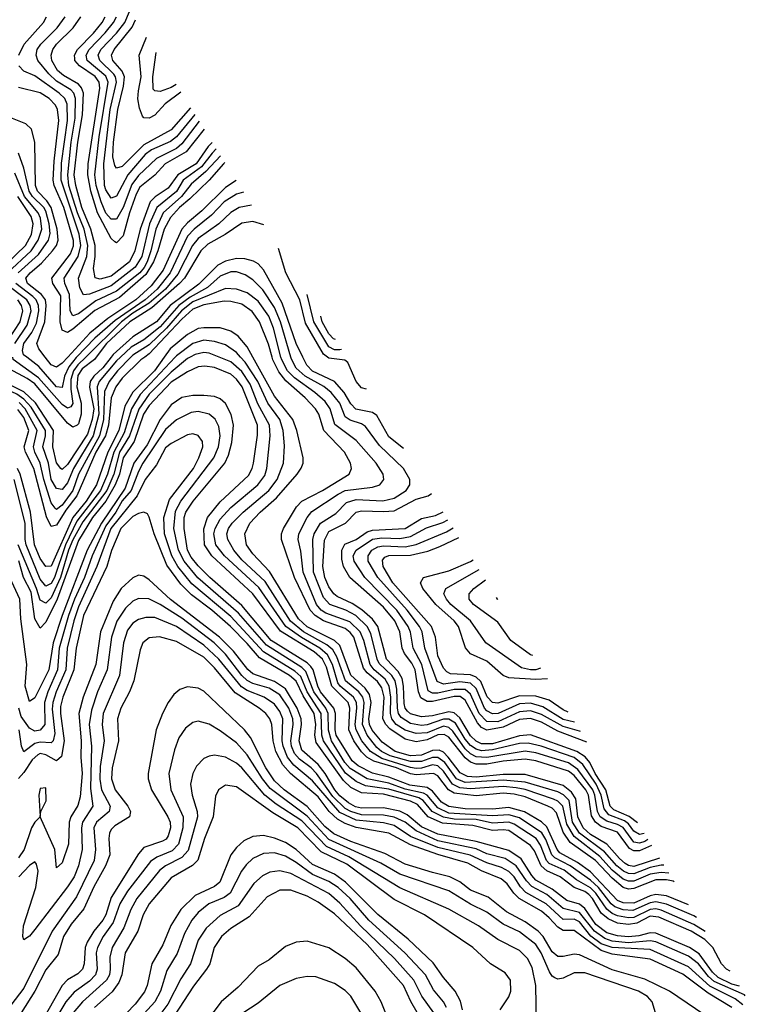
# Model space of a CAD drawing. Header units: inches. Extents: x 1308407 to 1441228, y 959628 to 1036311.
# Tile 548 of 656: x 1424034 to 1426699, y 977621 to 981240. Entities that reach past the tile are written whole.
import ezdxf

# ---------------------------------------------------------------- set-up
doc = ezdxf.new("R2010")
doc.units = ezdxf.units.IN
doc.header["$MEASUREMENT"] = 0
doc.layers.add('B4927', color=7, linetype='Continuous')
doc.layers.add('B4928', color=7, linetype='Continuous')

msp = doc.modelspace()

# ---------------------------------------------------------------- linework, layer by layer
at = {"layer": 'B4927', "color": 5}
for points, elevation in [([(1424404.5, 980000), (1424390, 979986.6), (1424325.6, 979910), (1424318.4, 979890), (1424325.1, 979790), (1424303.9, 979710), (1424231.7, 979590), (1424210, 979537.9), (1424190, 979513.2), (1424170, 979516.8), (1424149.9, 979549.9), (1424139.8, 979610), (1424118.7, 979670), (1424129, 979710), (1424128.8, 979730), (1424075.8, 979815.8), (1424050, 979845.5), (1424023.6, 979863.6), (1423890, 979924.5), (1423882.7, 979930), (1423874.9, 979950), (1423880.8, 979979.2), (1423889.1, 980000)], 2240), ([(1424369.6, 980000), (1424339.9, 979960.1), (1424306.2, 979930), (1424292.8, 979910), (1424290.5, 979889.5), (1424306.2, 979810), (1424300.7, 979770), (1424283, 979717), (1424210, 979604.8), (1424190, 979586.4), (1424184.9, 979590), (1424170, 979610.7), (1424155.4, 979670), (1424158.3, 979730), (1424092.1, 979832.1), (1424050, 979872.6), (1423930.9, 979930.9), (1423908.2, 979950), (1423907.6, 979970), (1423914.3, 979990), (1423917.8, 980000)], 2220), ([(1424314.8, 980000), (1424308.4, 979991.6), (1424263.8, 979956.2), (1424247.5, 979932.5), (1424244, 979890), (1424259.6, 979830), (1424260.5, 979790), (1424250, 979754), (1424244.9, 979750), (1424230, 979741.9), (1424210, 979757.4), (1424090, 979901.3), (1424061.8, 979921.8), (1423996.2, 979956.2), (1423976.3, 979976.3), (1423973.3, 979990), (1423976, 980000)], 2180), ([(1424276.9, 980000), (1424248.3, 979971.7), (1424231.6, 979950), (1424222, 979918), (1424222.2, 979882.2), (1424230, 979829.8), (1424222.4, 979817.6), (1424210, 979812.7), (1424190, 979825.6), (1424103.8, 979923.8), (1424010.7, 979990.7), (1424009.5, 980000)], 2160), ([(1424605.3, 980000), (1424477.1, 979862.9), (1424444.3, 979810), (1424418.3, 979721.8), (1424379.6, 979650), (1424357.3, 979570), (1424331.6, 979510), (1424243.5, 979396.5), (1424202.1, 979310), (1424161.6, 979190), (1424150, 979167.7), (1424130, 979157.4), (1424110, 979183.3), (1424057.7, 979310), (1424053.8, 979330), (1424054.6, 979390), (1424014.5, 979550)], 2340), ([(1424565.3, 980000), (1424529.5, 979950), (1424449.4, 979870.6), (1424420.1, 979819.9), (1424398.4, 979730), (1424358.5, 979650), (1424315.9, 979530), (1424278.5, 979470), (1424229.3, 979410), (1424150, 979231.3), (1424130, 979229.9), (1424110, 979259.4), (1424088.8, 979310), (1424073.9, 979430), (1424036, 979570), (1424026.1, 979590)], 2320), ([(1424493.2, 980000), (1424479.2, 979990), (1424410, 979922.5), (1424386.9, 979890), (1424369.9, 979850.1), (1424360.2, 979750), (1424349.7, 979710), (1424314.4, 979650), (1424243.5, 979490), (1424203.3, 979436.7), (1424170, 979382.6), (1424150, 979377.5), (1424132.5, 979412.5), (1424086.5, 979590), (1424055.5, 979650), (1424051.2, 979670), (1424068.2, 979730), (1424050, 979777.6), (1424027.7, 979807.7)], 2280), ([(1424660.2, 980000), (1424650, 979994.5), (1424590, 979944), (1424510, 979863.2), (1424471.5, 979808.5), (1424437.6, 979710), (1424400.8, 979650), (1424379.8, 979570), (1424354.3, 979510), (1424265.7, 979394.3), (1424230, 979328.3), (1424213.5, 979290), (1424183.6, 979190), (1424150, 979115.3), (1424130, 979094.9), (1424110, 979106.7), (1424096.4, 979150), (1424028.9, 979310)], 2360), ([(1424443, 980000), (1424393.9, 979950), (1424362.4, 979910), (1424346, 979874), (1424342.6, 979770), (1424327.5, 979710), (1424249.9, 979570.1), (1424229.2, 979510), (1424190, 979455.4), (1424170, 979440.1), (1424164.3, 979444.3), (1424150, 979464.6), (1424122.9, 979550), (1424110, 979610), (1424089.8, 979650), (1424085.1, 979670), (1424098.9, 979730), (1424054, 979810), (1424032.5, 979832.5)], 2260), ([(1424242.9, 980000), (1424241.5, 979998.5), (1424215.3, 979964.7), (1424198.6, 979930), (1424190, 979888.4), (1424170, 979890.6), (1424104.9, 979964.9), (1424059.9, 980000)], 2140), ([(1424211.2, 980000), (1424190, 979977), (1424170, 979963.2), (1424150, 979971.8), (1424127.8, 980000)], 2120), ([(1426418, 978102.8), (1426390, 978106.2), (1426350, 978099), (1426290, 978074.3), (1426270, 978073.3), (1426250, 978080.6), (1426210, 978114.2), (1426164.6, 978164.6), (1426070, 978237.4), (1426043, 978283), (1426028.8, 978348.8), (1426010, 978368.1), (1425995, 978375), (1425891, 978411), (1425856.9, 978416.9), (1425810, 978421.9), (1425690, 978413), (1425650, 978417.1), (1425623.8, 978430), (1425590, 978477.9), (1425570, 978497.6), (1425550, 978500.9), (1425510, 978488.9), (1425490, 978487.5), (1425470, 978491.6), (1425364.4, 978524.4), (1425322.3, 978550), (1425290.9, 978590), (1425270, 978630), (1425266.7, 978650), (1425272.7, 978710), (1425270.5, 978730.5), (1425260.1, 978750), (1425211.6, 978790), (1425203, 978803), (1425183.2, 978870), (1425165.2, 978905.2), (1425137, 978930), (1425068.8, 978968.8), (1425011.1, 979010), (1424912.7, 979152.7), (1424786.2, 979270), (1424754.2, 979310), (1424747.6, 979350), (1424751.7, 979370), (1424770, 979404.5), (1424810, 979447.2), (1424908.3, 979530), (1424934.7, 979565.3), (1424942, 979590), (1424954.5, 979710), (1424951.8, 979750), (1424908.6, 979828.6), (1424880.5, 979900.5), (1424850, 979947.5), (1424810, 979982.7), (1424767, 980000)], 2360), ([(1426399.1, 978133.1), (1426390, 978132.9), (1426350, 978124.3), (1426290, 978101.1), (1426270, 978102.3), (1426251.1, 978111.1), (1426227.3, 978130), (1426181.4, 978181.4), (1426090, 978250.1), (1426064.6, 978290), (1426051.5, 978370), (1426030.8, 978390.8), (1426010, 978401.7), (1425890, 978438.1), (1425810, 978444.6), (1425670, 978436), (1425638.6, 978450), (1425595.3, 978510), (1425570, 978528.5), (1425550, 978528.6), (1425510, 978513), (1425470, 978513.3), (1425394.6, 978534.6), (1425363.1, 978550), (1425345.2, 978565.2), (1425310.1, 978610.1), (1425292.8, 978650), (1425298.8, 978730), (1425294.4, 978750), (1425279.3, 978770), (1425230.1, 978810.1), (1425198.8, 978898.8), (1425184.3, 978924.3), (1425162.5, 978942.5), (1425077, 978990), (1425029.3, 979029.3), (1424935.5, 979175.5), (1424850, 979255.1), (1424820.8, 979290), (1424798.1, 979330), (1424795.3, 979350), (1424801.1, 979370), (1424814.3, 979390), (1424854.3, 979430), (1424949.3, 979510), (1424979.3, 979550), (1425002.5, 979610), (1425006.1, 979673.9), (1425002.2, 979730), (1424990, 979770), (1424945.4, 979830), (1424908.2, 979910), (1424861.8, 979981.8), (1424845.1, 980000)], 2340), ([(1426383.2, 978158.6), (1426290, 978127.5), (1426270, 978131), (1426258.2, 978138.2), (1426236.5, 978156.5), (1426190.3, 978210.3), (1426130, 978245.7), (1426103.2, 978270), (1426083.3, 978310), (1426076.9, 978376.9), (1426060.3, 978400.3), (1426030, 978424.8), (1425890, 978466), (1425810, 978466.3), (1425710, 978456.5), (1425678.4, 978458.4), (1425652.2, 978472.2), (1425607.5, 978530), (1425590, 978547.9), (1425574.9, 978554.9), (1425550, 978553.5), (1425510, 978537.1), (1425470, 978534.8), (1425413.1, 978550), (1425365.1, 978585.1), (1425328.8, 978628.8), (1425319, 978650), (1425315.8, 978670), (1425325.1, 978730), (1425319.4, 978759.4), (1425302.9, 978782.9), (1425250.8, 978830.8), (1425210, 978939.5), (1425190, 978957.9), (1425090, 979008.7), (1425057.6, 979037.6), (1424951.7, 979211.7), (1424890, 979276.7), (1424867.1, 979310), (1424861.5, 979350), (1424879.3, 979390), (1424917.5, 979430), (1424977.8, 979482.2), (1425052.7, 979570), (1425068.5, 979591.5), (1425075, 979610), (1425075.1, 979630), (1425052.5, 979730), (1425037.2, 979770), (1424970, 979856.8), (1424890.6, 980000)], 2320), ([(1426354, 978205.4), (1426310, 978184.8), (1426290, 978185), (1426273.8, 978193.8), (1426230, 978253.5), (1426170, 978274.7), (1426148.4, 978290), (1426133.7, 978313.7), (1426123.2, 978390), (1426113.4, 978410), (1426070, 978461.7), (1426050, 978478.6), (1425930, 978515.6), (1425890, 978522.6), (1425810, 978515), (1425750, 978503.5), (1425710, 978504.1), (1425690, 978511.3), (1425670, 978526.7), (1425610, 978602.5), (1425593.2, 978613.2), (1425570, 978611.4), (1425530, 978592.9), (1425490, 978585.5), (1425450, 978595.8), (1425393.5, 978633.5), (1425378.3, 978650), (1425368.3, 978670), (1425373.3, 978750), (1425364.6, 978784.6), (1425347.7, 978807.7), (1425310, 978839.9), (1425296.9, 978856.9), (1425261.7, 978970), (1425248.2, 978988.2), (1425230, 979002.8), (1425150, 979030.1), (1425119.4, 979050), (1425100.9, 979070), (1425043.4, 979190), (1424995.3, 979330), (1424995.1, 979350), (1425002.7, 979370), (1425050.9, 979450), (1425070, 979470.1), (1425146.7, 979510), (1425244.1, 979570), (1425252.7, 979590), (1425248.5, 979610), (1425226.7, 979650), (1425151.3, 979730), (1425132.5, 979790), (1425120.5, 979810), (1425082.9, 979850), (1425012.1, 979912.1), (1424985.5, 979945.5), (1424963.7, 979990), (1424961, 980000)], 2280), ([(1426340.9, 978226.4), (1426330, 978219.3), (1426310, 978213.3), (1426290, 978217.3), (1426250, 978271.1), (1426230, 978282.4), (1426190, 978293.7), (1426165.9, 978310), (1426155.5, 978330), (1426146.4, 978390), (1426138.7, 978410), (1426083.8, 978483.8), (1426050, 978508.7), (1425930, 978545.3), (1425890, 978551.3), (1425750, 978528.5), (1425711.1, 978531.1), (1425690, 978541.5), (1425670, 978559.8), (1425624.9, 978624.9), (1425610, 978639.1), (1425590, 978643), (1425530, 978619.4), (1425490, 978616), (1425450, 978628.5), (1425416.6, 978650), (1425401.3, 978670), (1425396, 978690), (1425397, 978750), (1425391, 978791), (1425375.8, 978815.8), (1425335.8, 978850), (1425321.1, 978870), (1425298.6, 978958.6), (1425284.8, 978990), (1425247.2, 979027.2), (1425158.6, 979058.6), (1425141.1, 979070), (1425124.2, 979090), (1425075.5, 979210), (1425066.8, 979286.8), (1425056.4, 979330), (1425058.9, 979350), (1425090.5, 979410), (1425107.3, 979432.7), (1425203.4, 979496.6), (1425230, 979509.4), (1425330, 979521.8), (1425356.5, 979530), (1425371.6, 979550), (1425368.9, 979570), (1425343.5, 979610), (1425270, 979693.7), (1425192, 979752), (1425174.1, 979810), (1425156.4, 979836.4), (1425118.6, 979870), (1425043.4, 979923.4), (1425017.4, 979950), (1424996.3, 979990), (1424993.7, 980000)], 2260), ([(1426326.9, 978248.9), (1426310, 978245.4), (1426290, 978257.8), (1426270, 978284.4), (1426255.4, 978295.4), (1426198, 978318), (1426180, 978340), (1426169.7, 978390), (1426151.6, 978430), (1426102.1, 978502.1), (1426070, 978527.8), (1425949.6, 978570.4), (1425901.3, 978581.3), (1425870, 978579.5), (1425770, 978555.9), (1425730, 978552.7), (1425710, 978558.9), (1425690, 978572.6), (1425670, 978596), (1425634.1, 978654.1), (1425610, 978669.3), (1425590, 978668.6), (1425530, 978647.9), (1425510, 978646.2), (1425470, 978653.8), (1425435.1, 978675.1), (1425425.2, 978690), (1425421.2, 978710), (1425419.3, 978779.3), (1425413.2, 978810), (1425400.4, 978830), (1425354.3, 978874.3), (1425346.5, 978890), (1425323.7, 978983.7), (1425309.7, 979009.7), (1425269.1, 979050), (1425231.6, 979070), (1425173.1, 979090), (1425150, 979116.6), (1425112.7, 979210), (1425111.1, 979330), (1425115.9, 979350), (1425139.4, 979390), (1425194.6, 979425.4), (1425234.2, 979465.8), (1425270, 979476), (1425368.1, 979471.9), (1425410, 979481), (1425453.5, 979510), (1425466.8, 979530), (1425466.9, 979550), (1425443.8, 979590), (1425355.4, 979675.4), (1425304.2, 979744.2), (1425290, 979754.1), (1425248.1, 979768.1), (1425230, 979780.6), (1425210, 979830.6), (1425178.6, 979870), (1425151.4, 979891.4), (1425082.8, 979930), (1425050, 979959.8), (1425032, 979992), (1425029.7, 980000)], 2240), ([(1425443.5, 979664.2), (1425390, 979707.3), (1425345.4, 979785.4), (1425330, 979796.4), (1425268.2, 979808.2), (1425250, 979828.7), (1425225.4, 979870), (1425190, 979910.4), (1425110, 979947.8), (1425088.3, 979970), (1425073.5, 980000)], 2220), ([(1425307.4, 979882.2), (1425290, 979887.3), (1425269.5, 979910), (1425239.6, 979979.6), (1425228.8, 979988.7), (1425170, 979995.9), (1425164.5, 980000)], 2180), ([(1426437.4, 978071.9), (1426433.5, 978073.5), (1426410, 978078.6), (1426370, 978078.2), (1426290, 978046.8), (1426270, 978044.7), (1426250, 978050), (1426210, 978084.5), (1426148.8, 978150), (1426055.6, 978215.6), (1426030, 978254.3), (1426005.4, 978325.4), (1425990, 978342), (1425973.9, 978350), (1425890, 978384), (1425850, 978393.5), (1425810, 978397.6), (1425710, 978387.7), (1425630, 978397.4), (1425609.5, 978409.5), (1425570, 978461), (1425553.3, 978470), (1425490, 978464.5), (1425470, 978468.5), (1425417.4, 978490), (1425334.2, 978514.2), (1425309.5, 978529.5), (1425290, 978548.5), (1425261, 978590), (1425243.2, 978630), (1425247, 978710), (1425239.9, 978730), (1425180.4, 978790), (1425160.5, 978860.5), (1425145.7, 978890), (1425116.1, 978916.1), (1424992, 978992), (1424890.4, 979130.4), (1424739.7, 979270), (1424713.4, 979310), (1424711, 979369), (1424724.3, 979410), (1424770, 979467.4), (1424875, 979565), (1424888.5, 979590), (1424892.8, 979610), (1424907.1, 979712.9), (1424907.1, 979750), (1424851.8, 979890), (1424830, 979919.1), (1424810, 979937.1), (1424750, 979961.2), (1424714, 979966), (1424690, 979963.6), (1424650, 979945.9), (1424590, 979908.3), (1424510, 979822.5), (1424489, 979790), (1424454.3, 979690), (1424413.9, 979630), (1424400.5, 979570), (1424385.1, 979530), (1424350, 979470.4), (1424301.3, 979410), (1424250, 979326.1), (1424172, 979110), (1424130, 979025.4), (1424110, 979003.4), (1424090, 979037.4), (1424076.1, 979136.1), (1424048.7, 979190), (1424030.5, 979250.5)], 2380), ([(1426490.3, 977987.1), (1426410, 978020.3), (1426370, 978025.2), (1426350, 978020.4), (1426290, 977992.3), (1426250, 977994.1), (1426230, 978002.4), (1426130, 978108), (1426082.1, 978142.1), (1426018, 978178), (1426007.9, 978190), (1425970, 978273.8), (1425950, 978292.4), (1425888.1, 978328.1), (1425830, 978344.8), (1425770, 978338.7), (1425670, 978339.6), (1425610, 978348.1), (1425583.6, 978363.6), (1425550, 978404.5), (1425530, 978418.3), (1425467, 978427), (1425390, 978456.1), (1425330, 978470.2), (1425277.5, 978497.5), (1425255.6, 978515.6), (1425196.9, 978610), (1425192.6, 978630), (1425194.1, 978690), (1425187.7, 978710), (1425139.5, 978770), (1425129.1, 978790), (1425112, 978850), (1425103.1, 978863.1), (1425090, 978875.9), (1424957.7, 978957.7), (1424850, 979086.9), (1424731.9, 979190), (1424690, 979232.2), (1424664.3, 979264.3), (1424651, 979290), (1424638, 979370), (1424638.7, 979410), (1424644.5, 979430), (1424671.8, 979470), (1424787.3, 979610), (1424800.8, 979639.2), (1424813.4, 979686.6), (1424819.7, 979750), (1424811.2, 979788.8), (1424790, 979829.9), (1424770, 979846.5), (1424750, 979854.9), (1424710, 979859.2), (1424670, 979858.9), (1424630, 979851.9), (1424590, 979824), (1424550, 979771), (1424502.2, 979677.8), (1424453.9, 979610), (1424421.8, 979518.2), (1424334.4, 979390), (1424281.6, 979290), (1424190, 979050), (1424157.2, 978950), (1424141.7, 978850), (1424090, 978747.1), (1424070, 978734.4), (1424054.7, 978790), (1424060.8, 978870), (1424038.1, 979038.1), (1424034.8, 979110), (1423997.7, 979190)], 2420), ([(1426519.7, 977940), (1426510, 977945.9), (1426409.4, 977989.4), (1426370, 977998.2), (1426350, 977994.1), (1426285.7, 977965.7), (1426250, 977967.9), (1426219.8, 977979.8), (1426205.7, 977990), (1426159.2, 978050), (1426130, 978077.9), (1426055.3, 978130), (1425999.1, 978159.1), (1425988.2, 978170), (1425966.9, 978226.9), (1425952, 978252), (1425870, 978306), (1425830, 978317.3), (1425770, 978313.5), (1425610, 978324.2), (1425570, 978343.8), (1425530.3, 978390), (1425517.3, 978397.3), (1425450, 978411.9), (1425390, 978433.4), (1425310.3, 978450.3), (1425248, 978488.1), (1425228.6, 978510), (1425178.9, 978590), (1425168.2, 978628.2), (1425167, 978690), (1425158.8, 978710), (1425114.2, 978770), (1425084.8, 978844.8), (1425070, 978858.7), (1424941, 978941), (1424838.3, 979058.3), (1424688.7, 979188.7), (1424638, 979250), (1424617.6, 979290), (1424600.6, 979370), (1424606.3, 979433.7), (1424626.3, 979470), (1424747.8, 979630), (1424764.3, 979670), (1424769.9, 979709.9), (1424765, 979745), (1424752, 979772), (1424730, 979790.7), (1424690, 979799.6), (1424664.1, 979795.9), (1424610, 979769.2), (1424570, 979733.2), (1424486.5, 979610), (1424470, 979579.8), (1424443.6, 979510), (1424410, 979471.1), (1424387.2, 979430), (1424350, 979379.8), (1424299.8, 979270), (1424272, 979190), (1424235.1, 979110), (1424213.3, 979050), (1424179.5, 978930), (1424172.7, 978850), (1424137.4, 978770), (1424125.1, 978730), (1424126.2, 978650), (1424110, 978629.2), (1424090, 978625.4), (1424070, 978635.7), (1424039.1, 978679.1), (1424030.6, 978710)], 2440), ([(1426551.6, 977888.8), (1426510, 977914.6), (1426390, 977966.8), (1426370, 977971.9), (1426350, 977969.7), (1426290, 977940.2), (1426270, 977938.8), (1426230, 977946.5), (1426210, 977955.2), (1426190, 977970.3), (1426150, 978029.4), (1426130, 978049.3), (1426078.9, 978078.9), (1426033.7, 978113.7), (1425979.2, 978139.2), (1425968.3, 978150), (1425946.6, 978206.6), (1425930.6, 978230), (1425850, 978282.8), (1425830, 978290), (1425770, 978287.5), (1425710, 978300.1), (1425630, 978301.4), (1425590, 978308.5), (1425549.3, 978329.3), (1425516.5, 978370), (1425500.1, 978380.1), (1425390, 978411.7), (1425304.1, 978424.1), (1425270, 978439.9), (1425230.9, 978470.9), (1425150.3, 978590), (1425144.3, 978610), (1425141, 978690), (1425090.1, 978770), (1425066.5, 978826.5), (1425045.1, 978845.1), (1424930, 978917), (1424810, 979046.9), (1424666.7, 979166.7), (1424615.6, 979230), (1424592.9, 979270), (1424565.6, 979350), (1424563.4, 979410), (1424584.1, 979475.9), (1424672.6, 979590), (1424692, 979630), (1424706.6, 979670), (1424705.5, 979690), (1424690, 979711.8), (1424670, 979717.8), (1424650, 979714.4), (1424590, 979682.5), (1424570, 979666.3), (1424536.1, 979603.9), (1424494.6, 979550), (1424466.1, 979490), (1424368.7, 979370), (1424317.6, 979230), (1424250, 979081.7), (1424232.8, 979030), (1424208.7, 978930), (1424203.3, 978850), (1424168.3, 978770), (1424155.7, 978730), (1424153.7, 978706.3), (1424163.1, 978616.9), (1424157, 978590), (1424150, 978582), (1424110, 978584.1), (1424090, 978579.2), (1424049.7, 978549.7), (1424040.4, 978570), (1424032.8, 978630)], 2460), ([(1426302.7, 978287.6), (1426272, 978312), (1426215.6, 978335.6), (1426203, 978350), (1426186.6, 978410), (1426148.1, 978470), (1426128.4, 978510), (1426111.3, 978531.3), (1426080.2, 978550), (1425910, 978612), (1425870, 978608.5), (1425770, 978579.1), (1425730, 978578.3), (1425710, 978587.8), (1425690, 978607.9), (1425650, 978674.3), (1425630, 978692.3), (1425610, 978696.2), (1425550, 978681), (1425510, 978677.9), (1425470, 978688.2), (1425458.5, 978698.5), (1425450.1, 978710.1), (1425446.5, 978726.5), (1425444.2, 978790), (1425438.5, 978818.5), (1425424.2, 978844.2), (1425381.1, 978890), (1425349, 979010), (1425330, 979036.3), (1425291.1, 979071.1), (1425254.6, 979094.6), (1425200.2, 979120.2), (1425187.7, 979130), (1425170, 979155.8), (1425154.8, 979190), (1425147, 979230), (1425153, 979327), (1425170, 979358.8), (1425230.1, 979389.9), (1425270.2, 979429.8), (1425290, 979434.6), (1425370, 979431.9), (1425410, 979435.3), (1425490, 979477.9), (1425534.7, 979490), (1425546.8, 979498.6)], 2220), ([(1426642.8, 977742.8), (1426630, 977750), (1426611.4, 977770), (1426579.1, 977830), (1426550, 977859.8), (1426499.8, 977890), (1426381.3, 977941.3), (1426350, 977944.9), (1426301, 977919), (1426270, 977913.9), (1426230, 977920), (1426194.9, 977934.9), (1426170, 977956.7), (1426138.2, 978010), (1426124.5, 978024.5), (1426110, 978035.3), (1426070, 978051), (1426019.6, 978090), (1425970, 978111.3), (1425949.5, 978130), (1425924.8, 978184.8), (1425910, 978204.7), (1425830, 978259.4), (1425810, 978262.8), (1425770, 978259.4), (1425697.8, 978277.8), (1425587.2, 978287.2), (1425534.3, 978310), (1425495.1, 978355.1), (1425470, 978368.2), (1425370, 978394.1), (1425290, 978398.4), (1425250, 978418.6), (1425223.6, 978443.5), (1425123.2, 978583.2), (1425117.7, 978610), (1425121.2, 978650), (1425115.4, 978690), (1425075.5, 978755.5), (1425049.2, 978809.2), (1425025.2, 978830), (1424914.3, 978894.3), (1424870, 978947.7), (1424808.5, 979010), (1424739.5, 979070), (1424665.7, 979125.7), (1424625.4, 979165.4), (1424574.6, 979234.6), (1424527.7, 979350), (1424510, 979411.3), (1424503.5, 979423.5), (1424490, 979429.9), (1424470, 979425.3), (1424450, 979414.2), (1424406.2, 979370), (1424371.2, 979288.8), (1424354, 979230), (1424269.1, 979050), (1424241.4, 978930), (1424233.5, 978850), (1424193.2, 978750), (1424184.7, 978715.3), (1424184, 978690), (1424198, 978590), (1424188.1, 978531.9), (1424170, 978515.9), (1424130, 978538.3), (1424110, 978542.9), (1424101.4, 978538.6), (1424080, 978520), (1424050, 978473.1), (1424030, 978451.7)], 2480), ([(1426117.4, 978584.5), (1426010, 978625.5), (1425950, 978658.4), (1425910, 978672.2), (1425870, 978667.5), (1425810, 978640.2), (1425750, 978628.8), (1425730, 978638.7), (1425715.4, 978655.4), (1425670, 978739.1), (1425651.9, 978751.9), (1425630, 978752.7), (1425550, 978734.3), (1425530, 978734.4), (1425507.1, 978747.1), (1425498.7, 978770), (1425486.6, 978850), (1425474.9, 978874.9), (1425447.1, 978910), (1425439.2, 978930), (1425430, 978990), (1425411.3, 979030), (1425370, 979080.7), (1425246.3, 979190), (1425223.1, 979230), (1425217.2, 979257.2), (1425217.3, 979290), (1425228.1, 979311.9), (1425270.3, 979329.7), (1425310, 979357.4), (1425330, 979363.6), (1425450, 979369.7), (1425510, 979406.6), (1425561.7, 979418.3), (1425588.9, 979431.2)], 2180), ([(1426093.1, 978623.4), (1426090, 978624.8), (1426030, 978641.9), (1425950, 978686.6), (1425910, 978699.7), (1425870, 978695.9), (1425790, 978659.8), (1425750, 978661), (1425722.1, 978690), (1425690, 978761.6), (1425670, 978778.4), (1425630, 978778.5), (1425570, 978764.4), (1425550, 978764.9), (1425533.9, 978773.9), (1425511.5, 978870), (1425479.4, 978930), (1425469.5, 978989.5), (1425460.7, 979010), (1425419.6, 979070), (1425302.2, 979190), (1425262.1, 979250), (1425258.3, 979270), (1425269.9, 979290), (1425330, 979330.5), (1425364, 979336), (1425430, 979333.7), (1425470, 979340.1), (1425528.1, 979371.9), (1425588.4, 979391.6), (1425606.9, 979402.3)], 2160), ([(1426071.4, 978658.2), (1426030, 978668.2), (1425955, 978715), (1425910, 978727.7), (1425870, 978725), (1425791.9, 978690), (1425770, 978689.3), (1425750, 978699.3), (1425741.4, 978710), (1425710, 978781.9), (1425690, 978801.2), (1425650, 978806.9), (1425590, 978798.3), (1425567.6, 978807.6), (1425521.7, 978930), (1425511.7, 978990), (1425502.2, 979010), (1425457, 979070), (1425348.9, 979190), (1425313.8, 979250), (1425313.7, 979270), (1425327.9, 979290), (1425350, 979303.1), (1425370, 979306.8), (1425450, 979302.9), (1425490, 979311.7), (1425601.8, 979358.2), (1425625.8, 979372.1)], 2140), ([(1426048.2, 978695.3), (1426030, 978703.2), (1425979.1, 978739.1), (1425930, 978753.1), (1425870, 978754.5), (1425790, 978727.4), (1425770, 978730), (1425750.8, 978750.8), (1425727.9, 978807.9), (1425710, 978824.1), (1425690, 978831.7), (1425616.2, 978836.2), (1425602.9, 978842.9), (1425590, 978857.1), (1425570, 978901.8), (1425560.8, 978970), (1425546.6, 979010), (1425404.6, 979170), (1425369.3, 979230), (1425366.6, 979253.4), (1425375.3, 979264.7), (1425389.4, 979270.6), (1425470, 979271.8), (1425533, 979287), (1425576.8, 979303.2), (1425647.5, 979337.3)], 2120), ([(1425971.9, 978817.6), (1425930, 978814.7), (1425830, 978820.5), (1425809.4, 978829.4), (1425750, 978882.5), (1425689.4, 978909.4), (1425671.4, 978931.5), (1425645.7, 979010), (1425629.7, 979030), (1425562.3, 979090), (1425514.2, 979150), (1425506.4, 979170), (1425517.3, 979190), (1425610, 979214.1), (1425690, 979248.9), (1425699.2, 979254.5)], 2080), ([(1425947.3, 978857), (1425930, 978850.8), (1425909.6, 978850), (1425877.6, 978857.6), (1425746.6, 978950), (1425689.6, 979030), (1425618.1, 979090), (1425601, 979110), (1425591.7, 979130), (1425599.2, 979150), (1425721, 979219.6)], 2060), ([(1426677.1, 977687.8), (1426650, 977694.9), (1426599.5, 977719.5), (1426578.9, 977738.9), (1426530, 977806.4), (1426494.5, 977830), (1426370, 977882.9), (1426350, 977883.5), (1426307.7, 977872.3), (1426270, 977868.7), (1426230, 977872.5), (1426190, 977884.1), (1426150, 977914.3), (1426110, 977972.7), (1426090, 977989.7), (1426043.3, 978003.3), (1425990, 978044.3), (1425930, 978077.2), (1425914.4, 978094.4), (1425875.6, 978155.6), (1425830, 978186.8), (1425710, 978220), (1425570, 978246.5), (1425510, 978274), (1425457.4, 978317.4), (1425430, 978331.2), (1425370, 978342.7), (1425290, 978341.5), (1425267.4, 978347.4), (1425241.5, 978361.5), (1425210, 978387.2), (1425191.2, 978410), (1425156.3, 978470), (1425130, 978502), (1425070, 978555.6), (1425060, 978590), (1425069.7, 978650), (1425068.2, 978670), (1425053.2, 978710), (1425010, 978780.7), (1424970, 978807.7), (1424890, 978835.3), (1424872, 978852), (1424819.1, 978919.1), (1424768.5, 978970), (1424588.4, 979108.4), (1424510, 979181.4), (1424490, 979194.6), (1424470, 979197.8), (1424450, 979188.9), (1424406.6, 979150), (1424377.6, 979102.4), (1424331.1, 978990), (1424314.2, 978870), (1424267.1, 978750), (1424251.5, 978690), (1424260, 978590), (1424258.4, 978530), (1424263.1, 978470), (1424256.7, 978383.3), (1424247.8, 978352.2), (1424222.5, 978310), (1424215.8, 978290), (1424213.3, 978210), (1424190, 978141.3), (1424170, 978122.6), (1424163.6, 978190), (1424110, 978309.7), (1424090, 978290.6), (1424078.1, 978270), (1424050.1, 978190), (1424030, 978159.9)], 2520), ([(1425918.8, 978902.7), (1425910, 978905), (1425838.4, 978958.4), (1425790, 979025.3), (1425700.9, 979090), (1425684.3, 979110), (1425685.4, 979130), (1425701.5, 979150), (1425744.8, 979181.5)], 2040), ([(1426698.8, 977652.9), (1426695.4, 977655.4), (1426584.4, 977704.4), (1426563.2, 977723.2), (1426526.6, 977770), (1426490, 977797.7), (1426370, 977850.3), (1426350, 977854.1), (1426270, 977846.7), (1426210, 977853.1), (1426182.5, 977862.6), (1426144.9, 977890), (1426090, 977958.7), (1426030, 977972.9), (1425970, 978024.7), (1425914.6, 978054.6), (1425895.1, 978075.1), (1425858, 978130), (1425816.7, 978156.7), (1425750, 978174.5), (1425710, 978192.1), (1425570, 978222.3), (1425490, 978258.2), (1425450, 978290), (1425410, 978309.5), (1425370, 978316.2), (1425290, 978317.5), (1425250, 978329.4), (1425230, 978340.9), (1425184.7, 978384.7), (1425124.1, 978470), (1425104.8, 978490), (1425061.6, 978521.6), (1425043.3, 978543.3), (1425032.5, 978570), (1425030, 978590), (1425038.7, 978650), (1425037.6, 978670), (1425023.2, 978710), (1424990, 978758.1), (1424950, 978783.5), (1424890, 978800.7), (1424870, 978811.4), (1424850.2, 978830.2), (1424790, 978908.4), (1424748.6, 978950), (1424630, 979039.9), (1424550, 979091.2), (1424508, 979112), (1424470, 979112.7), (1424450, 979102.6), (1424423.2, 979076.8), (1424391.1, 979028.9), (1424371.6, 978970), (1424355.7, 978850), (1424319.7, 978770), (1424297.4, 978702.6), (1424289.6, 978650), (1424297.8, 978570), (1424294.6, 978414.6), (1424302.7, 978350), (1424264.4, 978290), (1424261.1, 978270), (1424264.2, 978190), (1424250.5, 978130), (1424234.1, 978090), (1424210, 978053.3), (1424090, 977895.8), (1424070, 977871.9), (1424050, 977857.7), (1424045.3, 977870), (1424047.7, 977910), (1424093.9, 978050), (1424102, 978110), (1424096.1, 978136.1), (1424090, 978144.4), (1424070, 978130.9), (1424030.6, 978089.4)], 2540), ([(1425789.8, 979109.3), (1425788.8, 979110), (1425785.6, 979116.1)], 2020), ([(1426690, 977619.2), (1426661.1, 977641.1), (1426568.3, 977688.3), (1426490, 977759.3), (1426350, 977822.1), (1426210.2, 977829.8), (1426170, 977843.2), (1426132.2, 977872.2), (1426090, 977924.9), (1426070, 977933.8), (1426030, 977932.8), (1425967.3, 977990), (1425892.6, 978032.6), (1425873, 978053), (1425850, 978090.2), (1425830, 978109), (1425803.8, 978123.8), (1425750, 978140.8), (1425689, 978169), (1425570, 978197.9), (1425470, 978238.3), (1425410, 978278.6), (1425370, 978288.2), (1425270, 978297.7), (1425210, 978326), (1425110, 978443.1), (1425040.6, 978500.6), (1425017.3, 978530), (1425001.4, 978570), (1424998.3, 978590), (1425000.8, 978670), (1424990, 978697.9), (1424970, 978723.9), (1424932.6, 978750), (1424870, 978774.8), (1424848.4, 978788.4), (1424765.9, 978890), (1424710, 978940.8), (1424610, 979009.4), (1424530, 979043.1), (1424496.9, 979043.1), (1424470, 979035.8), (1424450, 979022.5), (1424430, 978995.8), (1424415.9, 978950), (1424400.5, 978830), (1424341.3, 978690), (1424336.9, 978650), (1424344.3, 978590), (1424330, 978494.7), (1424328.4, 978448.4), (1424334.1, 978410), (1424365.9, 978350), (1424363.3, 978330), (1424316.1, 978290), (1424306.1, 978270), (1424312.2, 978190), (1424307.5, 978150), (1424243.4, 978016.6), (1424153.8, 977890), (1424050, 977681), (1423970, 977576)], 2560), ([(1426649.8, 977609.8), (1426562.5, 977662.5), (1426470, 977731.7), (1426350, 977787.3), (1426210, 977806), (1426170, 977818.7), (1426070, 977892.9), (1426030, 977892.1), (1426010, 977904.1), (1425979.2, 977939.2), (1425950, 977964.1), (1425868.9, 978010), (1425849.1, 978029.1), (1425824.3, 978064.3), (1425802.5, 978082.5), (1425730, 978112.2), (1425680.1, 978140.1), (1425570, 978171.2), (1425470, 978207.1), (1425390, 978250.5), (1425270, 978270.7), (1425230, 978285.1), (1425201.4, 978301.4), (1425170.6, 978330), (1425130, 978384), (1425029.2, 978469.2), (1425001, 978501), (1424975.1, 978550), (1424964.8, 978590), (1424959.8, 978650), (1424952.4, 978670), (1424937.9, 978690), (1424913.6, 978710), (1424825.7, 978765.7), (1424750, 978857.6), (1424710, 978896.5), (1424610, 978954.5), (1424548.2, 978971.8), (1424510, 978968.2), (1424486.5, 978950), (1424476.6, 978923.4), (1424453.4, 978810), (1424438.1, 978770), (1424405.9, 978710), (1424392.9, 978670), (1424397.1, 978590), (1424373.8, 978490), (1424371.4, 978450), (1424385.1, 978410), (1424431.7, 978350), (1424441.6, 978330), (1424437.1, 978310), (1424383.1, 978276.9), (1424370, 978263.4), (1424363.6, 978250), (1424361.9, 978230), (1424365, 978170), (1424349.6, 978130), (1424306.8, 978053.2), (1424270, 977972.1), (1424223.8, 977916.2), (1424195.4, 977870), (1424175.6, 977804.4), (1424130, 977747.3), (1424089.4, 977670), (1424039.2, 977590)], 2580), ([(1426580.4, 977560.4), (1426420.9, 977670), (1426330, 977713.2), (1426210, 977748.3), (1426090, 977802.9), (1426070, 977806), (1426030, 977796.7), (1426010, 977797.4), (1425990, 977814.5), (1425956.8, 977870), (1425938.5, 977890), (1425890, 977923.7), (1425821.5, 977961.5), (1425755, 978015), (1425690, 978040.4), (1425650, 978071.5), (1425613.9, 978090), (1425550, 978105), (1425450, 978136.8), (1425375.1, 978175.1), (1425250, 978219.2), (1425187.6, 978247.6), (1425154.7, 978274.7), (1425090, 978347.6), (1425004.9, 978410), (1424970, 978442.6), (1424937.7, 978490), (1424881.6, 978601.6), (1424859.2, 978630), (1424710, 978771.8), (1424690, 978782.6), (1424650, 978787.5), (1424622.4, 978777.6), (1424600.7, 978759.3), (1424579.1, 978730), (1424558.9, 978690), (1424535.3, 978630), (1424505.7, 978470), (1424506.2, 978450), (1424518.9, 978410), (1424578.5, 978310), (1424586.3, 978290), (1424587.9, 978270), (1424579.5, 978240.5), (1424571.8, 978228.2), (1424559.2, 978220.8), (1424490, 978197), (1424470, 978174.6), (1424370, 978014), (1424350.2, 977950), (1424339.6, 977930), (1424306.3, 977890), (1424281.6, 977850), (1424274.6, 977830), (1424271, 977770), (1424264.7, 977750), (1424247.3, 977732.7), (1424209.4, 977710.6), (1424189.8, 977690), (1424110.3, 977550)], 2620), ([(1426369.6, 977590.3), (1426356.4, 977630), (1426339.6, 977650), (1426306.5, 977670), (1426110, 977737.3), (1426070, 977736.9), (1426030, 977717.8), (1426010, 977713.7), (1425998.9, 977718.9), (1425990, 977724.1), (1425980.2, 977740.2), (1425949.7, 977810), (1425930, 977841.2), (1425870, 977887.3), (1425810, 977916.1), (1425750, 977960.1), (1425690, 977989.7), (1425610, 978038.4), (1425430, 978099.4), (1425360.3, 978140.3), (1425170, 978227.2), (1425090, 978312.8), (1424954.5, 978414.5), (1424925.6, 978450), (1424870, 978537.7), (1424830, 978581.7), (1424770, 978626.7), (1424730, 978650.5), (1424690, 978661.4), (1424670, 978656.8), (1424643.5, 978636.5), (1424619, 978601), (1424603.2, 978556.8), (1424582.4, 978470), (1424589.7, 978410), (1424634.5, 978310), (1424633.4, 978270), (1424617, 978210), (1424594.2, 978185.8), (1424537.7, 978162.3), (1424514.2, 978145.8), (1424430, 978036.7), (1424402.5, 977990), (1424377.9, 977922.1), (1424340.2, 977870), (1424319.4, 977830), (1424315.3, 977810), (1424318.8, 977750), (1424312.2, 977730), (1424290, 977705.8), (1424234.4, 977665.6), (1424203.4, 977630), (1424145.6, 977534.4)], 2640), ([(1425932.2, 977550), (1425929.6, 977690), (1425916.7, 977756.7), (1425899, 977790), (1425870, 977818.8), (1425790, 977859.7), (1425719.6, 977910), (1425610, 977970.3), (1425430, 978049.1), (1425243.3, 978163.3), (1425161, 978201), (1425070, 978295.2), (1424976.3, 978356.3), (1424934.7, 978390), (1424850, 978490.3), (1424830, 978507.5), (1424790, 978529), (1424750, 978536.4), (1424730, 978533.4), (1424710, 978524.1), (1424683.2, 978496.8), (1424669.6, 978470), (1424661.7, 978430), (1424667.4, 978390), (1424686, 978330), (1424686.9, 978310), (1424653, 978187), (1424630, 978160.2), (1424570.1, 978130), (1424547.3, 978112.7), (1424464.4, 978010), (1424442.7, 977970), (1424417.2, 977902.8), (1424373.5, 977830), (1424365.5, 977794.5), (1424367, 977750), (1424363.5, 977730), (1424353.3, 977710), (1424264.8, 977630), (1424230.6, 977590)], 2660), ([(1425799.1, 977600.9), (1425830, 977649.2), (1425837.5, 977670), (1425836.1, 977710), (1425817.1, 977737.1), (1425763.4, 977770), (1425698.3, 977830), (1425520.2, 977950), (1425410, 978006.7), (1425235.8, 978135.8), (1425141.3, 978181.3), (1425055.1, 978270), (1424964.3, 978324.3), (1424830, 978419.9), (1424790, 978426.9), (1424764.6, 978410), (1424753.6, 978386.4), (1424745.3, 978310), (1424712.6, 978230), (1424688.5, 978151.5), (1424668.4, 978131.6), (1424590, 978086.5), (1424509.5, 977990), (1424487.6, 977950), (1424467.7, 977890), (1424421.4, 977810), (1424409.1, 977730), (1424398.4, 977701.6), (1424373.3, 977666.7), (1424309.1, 977610)], 2680), ([(1425660.5, 977600.5), (1425653, 977633), (1425632.9, 977670), (1425590, 977719.4), (1425553.2, 977773.2), (1425460.9, 977860.9), (1425350, 977951.5), (1425230.9, 978070), (1425190, 978099.4), (1425110, 978134.6), (1425050, 978189.7), (1425010, 978215.5), (1424970, 978232.4), (1424930, 978241.7), (1424890, 978238), (1424857.5, 978222.5), (1424830, 978197.8), (1424809.7, 978170), (1424768.8, 978070), (1424750, 978054.7), (1424678.4, 978021.5), (1424626.2, 977970), (1424589.4, 977910.6), (1424560.4, 977839.6), (1424519.3, 977770), (1424502.8, 977690), (1424492.6, 977667.4), (1424458.2, 977621.8), (1424331.7, 977490)], 2720), ([(1425601.2, 977610), (1425590.5, 977630.5), (1425554, 977674), (1425524.6, 977730), (1425449.1, 977810), (1425316.1, 977930), (1425247.3, 978010), (1425203.9, 978050), (1425170, 978072.7), (1425110, 978098.2), (1425050, 978142.3), (1425010, 978165.6), (1424970, 978177.4), (1424930, 978175.1), (1424890, 978157.3), (1424866.1, 978133.9), (1424849.1, 978110.9), (1424807.3, 978030), (1424785.7, 978014.3), (1424729.1, 977990), (1424690, 977958.3), (1424666.7, 977930), (1424638.9, 977881.1), (1424612, 977808), (1424574.8, 977745.2), (1424551.6, 977670), (1424530.9, 977630), (1424387.1, 977472.9)], 2740), ([(1425555.5, 977590), (1425511.2, 977651.2), (1425481.8, 977710), (1425411.1, 977790), (1425285.9, 977910), (1425210, 977992.7), (1425170, 978027.9), (1425030, 978102.1), (1424990, 978111.2), (1424953.2, 978106.8), (1424926.4, 978093.6), (1424894.5, 978065.5), (1424836.7, 977983.3), (1424770, 977947.4), (1424718.8, 977901.2), (1424690, 977857), (1424661.1, 977770), (1424625.4, 977714.6), (1424578.1, 977621.9), (1424552.8, 977587.2)], 2760), ([(1425522.4, 977542.4), (1425471.1, 977631.1), (1425443.2, 977690), (1425310, 977841), (1425190, 977953.2), (1425130, 977996.4), (1425090, 978018.2), (1425030, 978040.1), (1424990, 978040.1), (1424943.5, 978016.5), (1424877.4, 977942.6), (1424810, 977900.3), (1424775.2, 977870), (1424748.6, 977830), (1424732.4, 977770), (1424720.8, 977750), (1424672.4, 977687.6), (1424601.3, 977578.7)], 2780), ([(1425402.5, 977530), (1425361.2, 977630), (1425339.6, 977670), (1425270, 977755.8), (1425230, 977789.5), (1425170, 977828.4), (1425090, 977853.2), (1425050, 977849.9), (1425010, 977833.6), (1424950, 977784.9), (1424910, 977761.7), (1424836.1, 977683.9), (1424774.4, 977630), (1424720.8, 977559.2)], 2820), ([(1425286.5, 977590), (1425250, 977651.6), (1425230, 977671.4), (1425190, 977698), (1425122, 977722), (1425090, 977723.9), (1425050, 977716.1), (1424990, 977690.5), (1424910, 977625), (1424825.6, 977570)], 2840)]:
    msp.add_lwpolyline(points, dxfattribs=dict(at, elevation=elevation))
at = {"layer": 'B4927', "color": 5, "elevation": 2520}
msp.add_lwpolyline([(1424130, 978416.8), (1424110, 978414.2), (1424104.4, 978390), (1424110, 978311.3), (1424112.1, 978330), (1424131.2, 978368.8)], close=True, dxfattribs=at)
at = {"layer": 'B4928', "color": 5}
for points, elevation in [([(1424677.4, 980891.6), (1424610.6, 980809.4), (1424588, 980792), (1424518.7, 980761.3), (1424495.2, 980744.8), (1424430.8, 980670), (1424390, 980591), (1424370, 980583.6), (1424350, 980614.2), (1424345.7, 980630), (1424342.7, 980710), (1424367, 980910), (1424389.8, 981010), (1424386.7, 981030), (1424380.2, 981040.2), (1424328.5, 981090), (1424322.9, 981110), (1424332.5, 981130), (1424390, 981190), (1424419.8, 981230), (1424437.1, 981270), (1424438, 981275.1)], 1940), ([(1424030.6, 981110), (1424050.2, 981150), (1424121.2, 981230), (1424133.2, 981250)], 2060), ([(1424756.1, 980765.5), (1424741.4, 980750), (1424701.3, 980698.7), (1424634.8, 980650), (1424610, 980608.4), (1424537.7, 980550), (1424510.8, 980489.2), (1424482.4, 980370), (1424458.9, 980330), (1424370, 980261.9), (1424290, 980230.7), (1424268.8, 980228.8), (1424254.6, 980254.6), (1424249.7, 980290), (1424281, 980370), (1424284.8, 980410), (1424270.7, 980470), (1424246.2, 980530), (1424215.2, 980630), (1424210.6, 980670), (1424222.9, 980790), (1424237.7, 980877.7), (1424239.5, 980950), (1424232.7, 980970), (1424221.7, 980981.7), (1424170, 981014.4), (1424140.9, 981040.9), (1424101, 981090), (1424094.8, 981110), (1424098.9, 981130), (1424111.8, 981150), (1424171.5, 981210), (1424201.4, 981250)], 2040), ([(1424741.4, 980789), (1424726.7, 980773.3), (1424682.8, 980710), (1424614.5, 980670), (1424578.9, 980621), (1424531.4, 980588.6), (1424513.8, 980570), (1424476.7, 980470), (1424457.6, 980390), (1424437, 980350), (1424370, 980297.2), (1424330, 980285.7), (1424310.9, 980290.9), (1424305.2, 980325.2), (1424311.5, 980370), (1424311.4, 980410), (1424295.3, 980470), (1424262.1, 980550), (1424239.9, 980630), (1424234.9, 980670), (1424247.6, 980790), (1424264.7, 980890), (1424268.3, 980970), (1424261.1, 980990), (1424250, 981002.5), (1424195.1, 981035.1), (1424173.7, 981053.7), (1424152.8, 981090), (1424150.2, 981110), (1424155.5, 981130), (1424169.7, 981150), (1424230.5, 981210), (1424258.8, 981250)], 2020), ([(1424711.3, 980837.2), (1424645.9, 980754), (1424567.9, 980710), (1424530, 980668.7), (1424475.9, 980624.1), (1424461.7, 980598.3), (1424437.1, 980530), (1424414.1, 980445.9), (1424390, 980419.9), (1424383.9, 980424), (1424370, 980435.4), (1424319.4, 980530), (1424294.9, 980610), (1424284.4, 980670), (1424285.5, 980710), (1424328.4, 980988.4), (1424325.6, 981010), (1424311, 981031), (1424253.7, 981070), (1424237.3, 981090), (1424236.8, 981096.8), (1424235.8, 981110), (1424246.3, 981130), (1424305.6, 981190), (1424337.6, 981230), (1424347.9, 981250)], 1980), ([(1424693.1, 980866.4), (1424630, 980783.7), (1424610, 980766.8), (1424536.9, 980730), (1424470, 980667.8), (1424446.1, 980633.9), (1424414.3, 980550), (1424390, 980506.4), (1424370, 980506.7), (1424350, 980528.8), (1424332.9, 980570), (1424315.7, 980630), (1424310.6, 980670), (1424325.7, 980810), (1424359, 981010), (1424350, 981032.3), (1424281.9, 981090), (1424278.3, 981110), (1424289.3, 981130), (1424348.4, 981191.6), (1424378.5, 981230), (1424389.3, 981250)], 1960), ([(1424662, 980916.2), (1424590, 980835.3), (1424490, 980780.4), (1424410, 980700.5), (1424390, 980694.3), (1424383.8, 980703.8), (1424376.3, 980736.3), (1424378.4, 980790), (1424395, 980910), (1424415.6, 980995.6), (1424419, 981030), (1424410.5, 981050.5), (1424376.6, 981090), (1424371.4, 981110), (1424380.7, 981130), (1424447.8, 981212.2), (1424460, 981239.8)], 1920), ([(1424626.3, 980973.4), (1424569, 980931), (1424530, 980889.3), (1424510, 980877.7), (1424490, 980879.1), (1424485.6, 980885.6), (1424474.2, 980914.2), (1424468.7, 980948.6), (1424470, 980979), (1424480.5, 981030), (1424473.4, 981110), (1424500.2, 981175.5)], 1880), ([(1424608.3, 981002.3), (1424590, 980991.2), (1424550, 980976.4), (1424530, 980978), (1424524.6, 980984.6), (1424522.7, 981030), (1424535.2, 981119.3)], 1860), ([(1424772.2, 980739.7), (1424717.8, 980682.3), (1424664.4, 980635.6), (1424628.3, 980590), (1424561.2, 980530), (1424534.1, 980470), (1424516, 980390), (1424501.9, 980350), (1424491.3, 980328.7), (1424475, 980310), (1424390, 980242), (1424313.3, 980206.7), (1424250, 980159.1), (1424230, 980151.8), (1424219.3, 980170), (1424217.7, 980230), (1424200.3, 980270), (1424198, 980290), (1424249.5, 980370), (1424258.9, 980410), (1424252.2, 980452.2), (1424186.1, 980650), (1424187.4, 980712.6), (1424209.7, 980870), (1424208.8, 980930), (1424200.2, 980950), (1424179.8, 980970), (1424090, 981034.1), (1424050, 981050.9), (1424031.4, 981070)], 2060), ([(1424787.7, 980714.8), (1424782.2, 980710), (1424729.6, 980650), (1424659, 980581), (1424620.6, 980550), (1424587.5, 980512.5), (1424564.5, 980470), (1424541.7, 980390), (1424525.4, 980350), (1424497.1, 980302.9), (1424401.1, 980218.9), (1424310, 980171.5), (1424230, 980102.6), (1424210, 980090.8), (1424190, 980098.4), (1424183.3, 980130), (1424185.5, 980225.5), (1424156.3, 980270), (1424152.9, 980290), (1424221.1, 980378.9), (1424231.8, 980408.2), (1424232.1, 980427.9), (1424196.6, 980550), (1424160.8, 980630), (1424157.4, 980650), (1424160.4, 980719.6), (1424177.4, 980870), (1424173.5, 980910), (1424166, 980926), (1424142.9, 980950), (1424110, 980970.7), (1424030, 980991.1)], 2080), ([(1424127.8, 980000), (1424104.1, 980030), (1424097.4, 980050), (1424126, 980130), (1424132, 980190), (1424128.6, 980210), (1424114.2, 980230), (1424062.9, 980270), (1424056.2, 980290), (1424072.7, 980310), (1424114.9, 980345.1), (1424154.2, 980390), (1424168.9, 980410), (1424175.4, 980430), (1424172, 980470), (1424150.2, 980550), (1424134.4, 980574.4), (1424099.8, 980610), (1424092.4, 980630), (1424090.4, 980790.4), (1424077.1, 980837.1), (1424056.9, 980856.9), (1423990, 980884.4)], 2120), ([(1424028.4, 980310), (1424103.1, 980376.9), (1424140.2, 980430), (1424145.8, 980454.2), (1424142.2, 980490), (1424130, 980535.8), (1424123, 980550), (1424081.1, 980590), (1424069.2, 980610), (1424050, 980694.8), (1424029.5, 980749.5)], 2140), ([(1423989, 980310), (1424075.9, 980390), (1424102.6, 980430), (1424115.8, 980470), (1424110.8, 980510), (1424102.3, 980530), (1424051.9, 980590), (1424016.3, 980676.3)], 2160), ([(1424829.2, 980648.4), (1424790, 980622.6), (1424702.9, 980537.1), (1424650, 980493.6), (1424630, 980470.2), (1424561.2, 980318.8), (1424517.6, 980262.4), (1424460.5, 980210), (1424358.4, 980141.6), (1424292.2, 980087.8), (1424211.2, 980000)], 2120), ([(1423950.7, 980310), (1424055.1, 980410), (1424077.2, 980450), (1424084.1, 980490), (1424076.4, 980516.4), (1424027.1, 980590)], 2180), ([(1424855.8, 980605.7), (1424830, 980598.2), (1424785.4, 980570), (1424738.8, 980521.2), (1424674.4, 980470), (1424650, 980444.5), (1424587, 980310), (1424539.7, 980250), (1424495, 980210), (1424385.1, 980134.9), (1424310.5, 980069.5), (1424242.9, 980000)], 2140), ([(1424885.1, 980558.8), (1424840.1, 980550), (1424810, 980530.9), (1424765.6, 980490), (1424690, 980435.8), (1424668.4, 980410), (1424614.9, 980305.1), (1424569.6, 980250), (1424510, 980197.6), (1424450, 980161.5), (1424408.5, 980130), (1424276.9, 980000)], 2160), ([(1424930.2, 980486.5), (1424890, 980497.7), (1424850, 980491.7), (1424789.4, 980450.6), (1424724.9, 980415.1), (1424699.7, 980390), (1424639.2, 980290), (1424620.6, 980270), (1424519.2, 980180.8), (1424438.8, 980130), (1424353.5, 980050), (1424314.8, 980000)], 2180), ([(1425164.5, 980000), (1425150.5, 980010.5), (1425084.3, 980124.3), (1425062.5, 980210), (1425011.9, 980310), (1424985.2, 980398.4)], 2180), ([(1425073.5, 980000), (1425049.3, 980049.3), (1424997.8, 980197.8), (1424930, 980321), (1424910, 980342.3), (1424892.4, 980352.4), (1424861.4, 980361.5), (1424830, 980362.3), (1424790, 980352), (1424762.3, 980337.7), (1424692.3, 980267.7), (1424586.7, 980190), (1424536.8, 980130), (1424450, 980074), (1424377.1, 980010), (1424369.6, 980000)], 2220), ([(1425029.7, 980000), (1424992.6, 980130), (1424970, 980181.8), (1424926.9, 980246.9), (1424890, 980283.5), (1424862, 980302), (1424830, 980313), (1424810, 980312.7), (1424770, 980297.1), (1424724.3, 980255.7), (1424659.9, 980220.1), (1424619.2, 980190), (1424550, 980110.7), (1424490, 980063.8), (1424443.8, 980036.2), (1424404.5, 980000)], 2240), ([(1424016.6, 980050), (1424062.2, 980117.8), (1424075.9, 980170), (1424072.6, 980190), (1424060.4, 980210), (1423980.8, 980270)], 2160), ([(1424059.9, 980000), (1424048.8, 980008.8), (1424044.5, 980024.5), (1424049.6, 980050), (1424079, 980090), (1424095.5, 980124.5), (1424104.2, 980170), (1424103.2, 980190), (1424094.7, 980210), (1424082.8, 980222.8), (1424020.4, 980270)], 2140), ([(1424993.7, 980000), (1424965.7, 980105.7), (1424948.7, 980150), (1424910, 980205.2), (1424870, 980235.8), (1424830, 980250), (1424790, 980252), (1424670, 980202.7), (1424628.4, 980170), (1424573.8, 980106.2), (1424510, 980044.6), (1424450, 980007.2), (1424443, 980000)], 2260), ([(1425216.6, 980027.7), (1425210, 980026), (1425190, 980026), (1425170, 980037.7), (1425114.1, 980130), (1425090.3, 980230)], 2160), ([(1423994.1, 980065.9), (1424036.5, 980130), (1424046.3, 980170), (1424041.5, 980190), (1424027.3, 980210)], 2180), ([(1424961, 980000), (1424948, 980048), (1424914.7, 980130), (1424887.6, 980167.6), (1424850, 980194.4), (1424810, 980204.7), (1424785.7, 980205.7), (1424710, 980192.2), (1424670, 980175.7), (1424630, 980139.7), (1424510, 980012), (1424493.2, 980000)], 2280), ([(1425193.6, 980064.5), (1425186.4, 980066.4), (1425170, 980085.5), (1425145.1, 980130), (1425140, 980150.4)], 2140), ([(1424890.6, 980000), (1424870, 980037.2), (1424836.6, 980076.6), (1424810, 980095.7), (1424770, 980107), (1424710, 980107.9), (1424690, 980104.7), (1424650, 980083.4), (1424586.7, 980030), (1424565.3, 980000)], 2320), ([(1424845.1, 980000), (1424830, 980016.5), (1424790, 980045.1), (1424750, 980057.8), (1424710, 980062.5), (1424670, 980050.2), (1424610, 980005.1), (1424605.3, 980000)], 2340), ([(1424767, 980000), (1424730, 980014.9), (1424710, 980017.3), (1424678.9, 980010), (1424660.2, 980000)], 2360)]:
    msp.add_lwpolyline(points, dxfattribs=dict(at, elevation=elevation))

doc.saveas('drawing.dxf')
